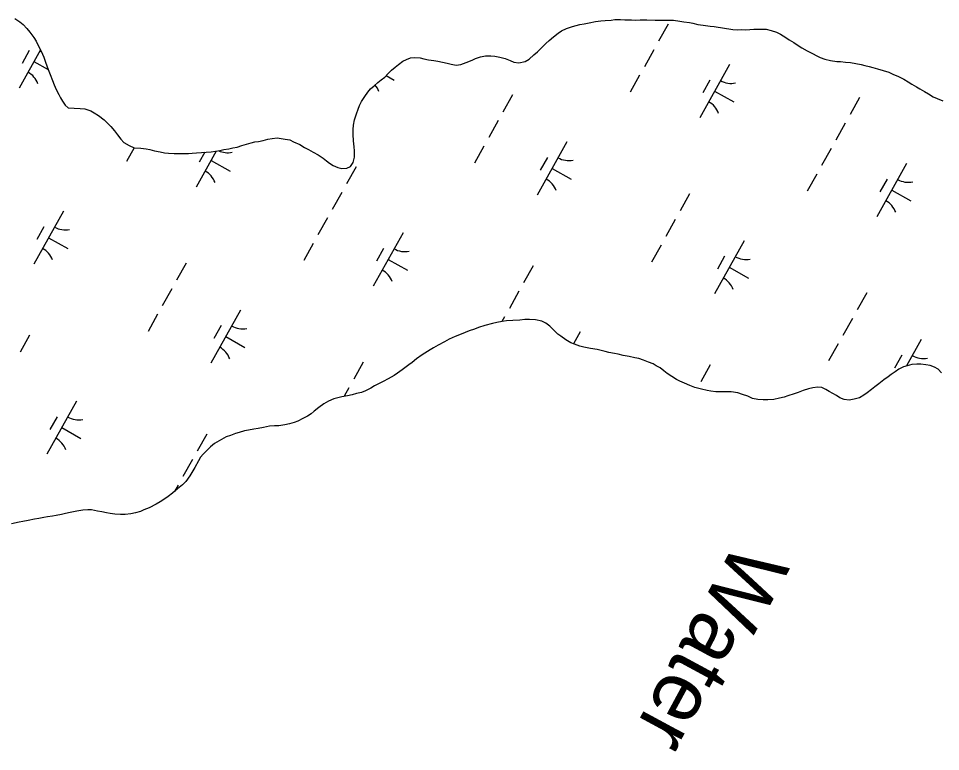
# Model space of a CAD drawing. Extents: x 3923531 to 3943530, y 207391 to 229799.
# Drawn here: x 3933192 to 3933948, y 210565 to 211166 of the extents above; entities that cross this region are included whole.
import ezdxf

# ---------------------------------------------------------------- set-up
doc = ezdxf.new("R2010")
doc.units = 0
for name, color, linetype in [('V-RIVR-IDEN', 7, 'Continuous'), ('V-TOPO-SHOR', 7, 'Continuous'), ('V-WETL-SWMP', 7, 'Continuous')]:
    doc.layers.add(name, color=color, linetype=linetype)

msp = doc.modelspace()

# ---------------------------------------------------------------- linework, layer by layer
at = {"layer": 'V-TOPO-SHOR'}
for points in [[(3933189.23, 211166.25), (3933193.18, 211163.55), (3933195.96, 211161.21), (3933199.07, 211157.86), (3933201.52, 211155.02), (3933204.79, 211150.68), (3933206.57, 211147.52), (3933208.84, 211142.86), (3933210.79, 211139.36), (3933212.88, 211134.37), (3933214.33, 211130.39), (3933215.29, 211127.4), (3933216.58, 211124.4), (3933218.19, 211120.41), (3933219.95, 211115.26), (3933221.4, 211111.77), (3933223.02, 211107.95), (3933225.12, 211103.78), (3933226.58, 211101.12), (3933228.21, 211098.29), (3933230.33, 211095.12), (3933232.78, 211092.94), (3933237.91, 211092.55), (3933242.71, 211092.33), (3933246.68, 211092.13), (3933251.46, 211090.42), (3933254.26, 211088.9), (3933257.71, 211086.71), (3933262.3, 211083.02), (3933265.74, 211079.83), (3933267.87, 211077.66), (3933270.81, 211073.99), (3933273.26, 211070.81), (3933276.03, 211067.14), (3933278.48, 211064.63), (3933282.92, 211061.93), (3933286.88, 211060.24), (3933292.5, 211059.84), (3933296.8, 211059.46), (3933299.77, 211058.77), (3933303.73, 211057.73), (3933308.19, 211056.86), (3933311.83, 211056.15), (3933315.13, 211055.79), (3933319.93, 211055.57), (3933324.23, 211055.52), (3933327.87, 211055.48), (3933331.52, 211055.61), (3933334.66, 211055.74), (3933338.14, 211056.03), (3933350.07, 211056.89), (3933353.71, 211057.35), (3933357.36, 211057.97), (3933360.52, 211058.76), (3933364.49, 211059.22), (3933367.81, 211060.01), (3933371.46, 211060.79)], [(3933371.46, 211060.79), (3933375.28, 211062.08), (3933379.1, 211063.19), (3933382.92, 211064.15), (3933386.07, 211064.94), (3933389.06, 211065.4), (3933392.71, 211066.19), (3933396.52, 211067.14), (3933400.01, 211067.93), (3933404.15, 211068.21), (3933407.62, 211067.85), (3933410.76, 211067.32), (3933414.56, 211066.61), (3933417.52, 211065.09), (3933422.79, 211062.88), (3933426.74, 211060.52), (3933430.03, 211058.66), (3933433.81, 211056.47), (3933437.93, 211054.27), (3933442.03, 211051.58), (3933444.66, 211049.56), (3933447.12, 211047.55), (3933450.24, 211045.53), (3933454.03, 211044), (3933457.34, 211043.3), (3933461.48, 211043.58), (3933464.3, 211044.88), (3933466.49, 211048), (3933467.54, 211052.62), (3933467.59, 211057.58), (3933467.29, 211061.06), (3933466.69, 211065.87), (3933466.58, 211071), (3933466.63, 211075.31), (3933466.83, 211078.61), (3933467.71, 211083.24), (3933469.25, 211088.02), (3933470.62, 211091.98), (3933471.81, 211094.78), (3933473.5, 211098.24), (3933476.19, 211102.35), (3933478.71, 211105.79), (3933480.89, 211108.58), (3933483.9, 211111.03), (3933486.91, 211113.65), (3933489.58, 211115.93), (3933492.42, 211118.22), (3933495.27, 211121), (3933498.11, 211123.79), (3933500.95, 211126.4), (3933503.62, 211128.53), (3933507.29, 211131.13), (3933510.29, 211132.59), (3933513.61, 211133.88), (3933517.09, 211134.17), (3933521.56, 211133.96), (3933524.53, 211133.26), (3933528.33, 211132.39), (3933532.62, 211131.68), (3933535.93, 211131.32), (3933539.89, 211130.28), (3933543.52, 211129.57), (3933546.83, 211128.88), (3933551.12, 211128), (3933554.93, 211128.46), (3933559.25, 211130.06), (3933564.07, 211132), (3933566.9, 211133.29), (3933571.06, 211134.73), (3933575.04, 211135.52), (3933579.5, 211135.47), (3933582.65, 211135.27), (3933586.78, 211134.4), (3933591.07, 211133.36), (3933595.19, 211131.65), (3933598.32, 211130.46), (3933602.29, 211129.92), (3933607.43, 211130.86), (3933610.76, 211132.97), (3933614.77, 211136.4), (3933617.61, 211138.86), (3933621.12, 211142.29), (3933624.47, 211145.73), (3933627.15, 211148.19), (3933630.82, 211151.29), (3933634.49, 211154.06), (3933637.33, 211156.18), (3933641.32, 211158.12), (3933646.31, 211159.73), (3933649.46, 211160.52), (3933652.45, 211161.31), (3933655.93, 211161.77), (3933659.91, 211162.55), (3933665.22, 211163.82), (3933669.53, 211164.27), (3933673.18, 211164.56), (3933678.14, 211164.84), (3933681.13, 211165.3), (3933685.6, 211165.25), (3933689.4, 211165.21), (3933694.7, 211165.15)], [(3933694.7, 211165.15), (3933698.34, 211164.95), (3933701.81, 211165.07), (3933707.44, 211165.01), (3933714.23, 211164.94), (3933719.85, 211164.88), (3933723.99, 211164.83), (3933729.29, 211164.77), (3933734.24, 211164.05), (3933737.55, 211163.52), (3933742.18, 211162.98), (3933745.15, 211162.28), (3933749.11, 211161.41), (3933753.57, 211160.7), (3933759.19, 211159.98), (3933762.5, 211159.77), (3933777.7, 211157.12), (3933781.5, 211156.92), (3933785.15, 211157.04), (3933788.45, 211157), (3933791.76, 211157.13), (3933795.08, 211157.43), (3933800.38, 211157.53), (3933805.01, 211157.48), (3933809.3, 211156.28), (3933813.75, 211154.9), (3933816.88, 211153.38), (3933821.32, 211150.68), (3933823.95, 211148.83), (3933827.73, 211146.47), (3933831.51, 211144.12), (3933834.47, 211142.1), (3933838.75, 211139.73), (3933843.02, 211137.37), (3933846.64, 211135.67), (3933849.44, 211134.32), (3933853.23, 211132.95), (3933857.85, 211131.74), (3933862.98, 211131.02), (3933866.12, 211130.99), (3933870.09, 211130.45), (3933874.23, 211130.24), (3933878.68, 211129.2), (3933882.98, 211128.49), (3933885.95, 211127.79), (3933889.58, 211126.93), (3933892.55, 211126.07), (3933896.51, 211124.86), (3933901.13, 211123.49), (3933905.58, 211122.11), (3933909.04, 211120.59), (3933913.66, 211118.55), (3933918.1, 211116.35), (3933921.55, 211114.33), (3933924.51, 211112.47), (3933928.29, 211110.11), (3933931.09, 211108.43), (3933935.04, 211106.23), (3933938.16, 211104.38), (3933942.11, 211102.02), (3933945.23, 211100.66), (3933950.02, 211098.79)], [(3933624.4, 210916.33), (3933621.1, 210918.02), (3933616.15, 210919.24), (3933611.19, 210919.46), (3933607.38, 210919.33), (3933603.07, 210918.72), (3933597.44, 210918.62), (3933592.31, 210918.34), (3933588.83, 210917.72), (3933584.35, 210916.94), (3933580.7, 210916.15), (3933574.39, 210914.57), (3933569.24, 210912.8), (3933565.92, 210911.51), (3933561.6, 210910.07), (3933558.27, 210908.62), (3933553.78, 210906.85), (3933550.13, 210905.4), (3933545.14, 210903.14), (3933541.31, 210901.19), (3933536.31, 210898.27), (3933532.48, 210896.16), (3933529.65, 210894.53), (3933523.15, 210890.47), (3933518.48, 210887.04), (3933514.81, 210884.11), (3933512.3, 210882.31), (3933506.79, 210878.07), (3933502.79, 210875.3), (3933500.12, 210873.51), (3933495.13, 210870.75), (3933491.13, 210868.64), (3933487.97, 210866.86), (3933484.14, 210864.91), (3933481.14, 210863.12), (3933476.65, 210861.02), (3933473.49, 210859.57), (3933469.17, 210858.62), (3933465.85, 210857.67), (3933461.87, 210856.88), (3933457.39, 210856.1), (3933454.07, 210855.15), (3933450.75, 210854.36), (3933446.43, 210852.42), (3933442.43, 210850.15), (3933438.43, 210847.21), (3933434.59, 210844.11), (3933432.25, 210842.15), (3933429.08, 210840.03), (3933425.42, 210838.08), (3933421.26, 210835.98), (3933418.1, 210834.85), (3933414.28, 210833.9), (3933410.63, 210833.12), (3933405.66, 210832.18), (3933402.02, 210832.22), (3933397.87, 210831.93), (3933393.06, 210830.82), (3933388.75, 210830.05), (3933385.1, 210829.42), (3933380.62, 210828.65), (3933377.47, 210828.18), (3933373.16, 210826.74), (3933370, 210825.78), (3933365.85, 210824.17), (3933362.36, 210823.05), (3933356.7, 210819.97), (3933352.86, 210817.7), (3933349.52, 210815.08), (3933347.01, 210812.63), (3933343.66, 210808.86), (3933341.48, 210806.4), (3933339.63, 210803.44), (3933336.76, 210798.01), (3933334.23, 210793.9), (3933332.71, 210791.27), (3933329.35, 210786.51), (3933326.67, 210783.72), (3933322.66, 210780.46), (3933318.48, 210776.86), (3933314.81, 210774.25), (3933312.14, 210772.3), (3933308.31, 210769.86), (3933305.15, 210768.07), (3933299.32, 210764.99), (3933295, 210763.22), (3933292.17, 210761.92), (3933288.18, 210760.81), (3933284.37, 210760.02), (3933279.73, 210759.58), (3933275.76, 210759.62), (3933271.12, 210759.67), (3933267.32, 210760.21), (3933264.19, 210760.91), (3933260.55, 210761.61), (3933257.08, 210762.31), (3933252.13, 210763.19), (3933248.98, 210763.23), (3933244.85, 210763.11), (3933239.87, 210762.33), (3933234.56, 210761.23)], [(3933948.85, 210875.69), (3933946.23, 210878.53), (3933943.27, 210880.22), (3933939.65, 210881.58), (3933936.18, 210882.12), (3933931.88, 210882.66), (3933928.74, 210882.86), (3933924.43, 210882.41), (3933920.61, 210881.46), (3933917.62, 210880.5), (3933913.96, 210878.55), (3933910.96, 210876.6), (3933907.62, 210874.16), (3933905.12, 210872.36), (3933901.62, 210869.92), (3933897.44, 210866.65), (3933894.1, 210864.04), (3933891.6, 210862.08), (3933887.93, 210859.14), (3933885.26, 210857.35), (3933881.59, 210855.24), (3933877.28, 210853.96), (3933873.3, 210853.35), (3933869.16, 210853.72), (3933865.54, 210855.25), (3933862.91, 210856.94), (3933859.78, 210858.63), (3933856.82, 210860.31), (3933854.19, 210862), (3933850.9, 210863.69), (3933847.59, 210863.89), (3933843.29, 210863.44), (3933839.8, 210862.65), (3933835.48, 210861.04), (3933831.49, 210859.6), (3933828, 210858.48), (3933823.02, 210856.88), (3933820.03, 210855.75), (3933816.21, 210854.8), (3933811.4, 210853.86), (3933806.6, 210853.42), (3933802.62, 210853.46), (3933798.33, 210853.84), (3933793.87, 210854.72), (3933790.24, 210856.41), (3933785.79, 210857.78), (3933782, 210859.15), (3933776.38, 210860.04), (3933771.25, 210860.1), (3933767.61, 210860.14), (3933763.8, 210860.01), (3933759.84, 210860.55), (3933756.7, 210861.08), (3933752.08, 210862.29), (3933746.63, 210863.51), (3933742.51, 210865.21), (3933738.06, 210867.25), (3933734.44, 210868.94), (3933731.64, 210870.3), (3933727.69, 210872.66), (3933724.08, 210875.18), (3933721.29, 210877.2), (3933718.17, 210879.71), (3933715.04, 210881.41), (3933712.41, 210882.92), (3933708.79, 210884.45), (3933704.5, 210886.15), (3933700.88, 210887.35), (3933697.57, 210887.89), (3933692.95, 210888.93), (3933687.83, 210889.82), (3933683.87, 210890.85), (3933680.73, 210891.38), (3933676.27, 210892.26), (3933673.13, 210893.12), (3933666.53, 210894.68), (3933661.24, 210895.57), (3933655.79, 210896.62), (3933652.33, 210897.65), (3933648.04, 210899.19), (3933644.91, 210900.38), (3933640.96, 210902.58), (3933636.86, 210905.6), (3933634.23, 210907.45), (3933630.96, 210910.63), (3933627.84, 210913.81), (3933624.4, 210916.33)], [(3933234.56, 210761.23), (3933230.75, 210760.28), (3933227.43, 210759.49), (3933223.11, 210758.71), (3933219.96, 210758.25), (3933215.82, 210757.63), (3933212.83, 210757), (3933208.85, 210756.22), (3933205.21, 210755.6), (3933200.06, 210754.49), (3933195.75, 210753.72), (3933192.76, 210753.09), (3933186.46, 210751.83)]]:
    msp.add_lwpolyline(points, dxfattribs=at)
at = {"layer": 'V-WETL-SWMP'}
for p, q in [((3933724.79, 211161.58), (3933716.99, 211147.61)), ((3933210.17, 211140.47), (3933192.63, 211109.08)), ((3933201.01, 211139.9), (3933195.16, 211129.43)), ((3933713.08, 211140.63), (3933705.28, 211126.66)), ((3933204.82, 211130.9), (3933216.62, 211124.31)), ((3933775.04, 211128.44), (3933750.66, 211084.79)), ((3933493.55, 211119.33), (3933500.15, 211115.64)), ((3933701.38, 211119.67), (3933693.58, 211105.71)), ((3933759.04, 211115.61), (3933753.19, 211105.14)), ((3933597.17, 211103.49), (3933589.36, 211089.52)), ((3933762.85, 211106.61), (3933778.57, 211097.83)), ((3933881.71, 211101.41), (3933873.91, 211087.44)), ((3933585.46, 211082.54), (3933577.66, 211068.57)), ((3933870, 211080.45), (3933862.2, 211066.49)), ((3933641.84, 211065.12), (3933617.46, 211021.47)), ((3933287.1, 211060.22), (3933280.76, 211048.87)), ((3933354.32, 211057.45), (3933337.84, 211027.95)), ((3933344.96, 211056.52), (3933340.37, 211048.3)), ((3933573.76, 211061.59), (3933565.95, 211047.62)), ((3933858.3, 211059.5), (3933850.5, 211045.53)), ((3933350.03, 211049.78), (3933365.75, 211041)), ((3933625.84, 211052.3), (3933619.99, 211041.82)), ((3933468.89, 211044.57), (3933461.09, 211030.6)), ((3933629.65, 211043.3), (3933645.37, 211034.52)), ((3933920.26, 211047.31), (3933895.87, 211003.66)), ((3933846.59, 211038.55), (3933838.79, 211024.58)), ((3933904.26, 211034.49), (3933898.4, 211024.01)), ((3933908.07, 211025.49), (3933923.78, 211016.71)), ((3933457.18, 211023.62), (3933449.38, 211009.65)), ((3933742.38, 211022.37), (3933734.58, 211008.4)), ((3933229.02, 211008.29), (3933204.64, 210964.64)), ((3933445.48, 211002.67), (3933437.68, 210988.7)), ((3933213.02, 210995.46), (3933207.17, 210984.99)), ((3933730.67, 211001.41), (3933722.87, 210987.45)), ((3933507.44, 210990.48), (3933483.05, 210946.83)), ((3933216.83, 210986.46), (3933232.55, 210977.68)), ((3933433.77, 210981.71), (3933425.97, 210967.75)), ((3933718.97, 210980.46), (3933711.17, 210966.49)), ((3933787.06, 210984), (3933762.67, 210940.35)), ((3933491.44, 210977.65), (3933485.58, 210967.18)), ((3933329.56, 210965.53), (3933321.76, 210951.56)), ((3933495.25, 210968.65), (3933510.96, 210959.87)), ((3933771.06, 210971.18), (3933765.2, 210960.7)), ((3933614.1, 210963.45), (3933606.3, 210949.48)), ((3933774.86, 210962.18), (3933790.58, 210953.4)), ((3933317.85, 210944.58), (3933310.05, 210930.61)), ((3933602.4, 210942.49), (3933594.59, 210928.53)), ((3933887.59, 210941.24), (3933879.79, 210927.27)), ((3933374.24, 210927.16), (3933349.85, 210883.51)), ((3933306.15, 210923.63), (3933298.35, 210909.66)), ((3933590.69, 210921.54), (3933588.53, 210917.66)), ((3933875.89, 210920.29), (3933868.08, 210906.32)), ((3933358.24, 210914.34), (3933352.38, 210903.86)), ((3933201.28, 210906.61), (3933193.48, 210892.64)), ((3933362.04, 210905.34), (3933377.76, 210896.56)), ((3933652.65, 210909.35), (3933647.16, 210899.53)), ((3933864.18, 210899.34), (3933856.38, 210885.37)), ((3933932.27, 210902.88), (3933920.24, 210881.34)), ((3933916.27, 210890.05), (3933910.42, 210879.58)), ((3933474.77, 210884.41), (3933466.97, 210870.44)), ((3933759.32, 210882.32), (3933751.51, 210868.35)), ((3933463.07, 210863.45), (3933459.13, 210856.4)), ((3933239.83, 210852.52), (3933215.45, 210808.87)), ((3933223.83, 210839.69), (3933217.98, 210829.22)), ((3933227.64, 210830.69), (3933243.35, 210821.91)), ((3933346.5, 210825.49), (3933338.69, 210811.52)), ((3933334.79, 210804.53), (3933326.99, 210790.57)), ((3933323.09, 210783.58), (3933320.12, 210778.27))]:
    msp.add_line(p, q, dxfattribs=at)
for points in [[(3933189.23, 211166.25), (3933193.18, 211163.55), (3933195.96, 211161.21), (3933199.07, 211157.86), (3933201.52, 211155.02), (3933204.79, 211150.68), (3933206.57, 211147.52), (3933208.84, 211142.86), (3933210.79, 211139.36), (3933212.88, 211134.37), (3933214.33, 211130.39), (3933215.29, 211127.4), (3933216.58, 211124.4), (3933218.19, 211120.41), (3933219.95, 211115.26), (3933221.41, 211111.77), (3933223.02, 211107.95), (3933225.12, 211103.78), (3933226.58, 211101.12), (3933228.21, 211098.29), (3933230.33, 211095.12), (3933232.78, 211092.94), (3933237.91, 211092.55), (3933242.71, 211092.33), (3933246.68, 211092.13), (3933251.46, 211090.42), (3933254.26, 211088.9), (3933257.71, 211086.71), (3933262.3, 211083.02), (3933265.74, 211079.83), (3933267.87, 211077.66), (3933270.81, 211073.99), (3933273.26, 211070.81), (3933276.03, 211067.14), (3933278.48, 211064.63), (3933282.92, 211061.93), (3933286.88, 211060.24), (3933292.5, 211059.84), (3933296.8, 211059.46), (3933299.77, 211058.77), (3933303.73, 211057.73), (3933308.19, 211056.86), (3933311.83, 211056.15), (3933315.13, 211055.79), (3933319.93, 211055.57), (3933324.23, 211055.52), (3933327.87, 211055.48), (3933331.52, 211055.61), (3933334.66, 211055.74), (3933338.14, 211056.03), (3933350.07, 211056.89), (3933353.71, 211057.35), (3933357.36, 211057.97), (3933360.52, 211058.76), (3933364.49, 211059.22), (3933367.81, 211060.01), (3933371.46, 211060.8), (3933375.28, 211062.08), (3933379.1, 211063.19), (3933382.92, 211064.15)], [(3933382.92, 211064.15), (3933386.07, 211064.94), (3933389.06, 211065.4), (3933392.71, 211066.19), (3933396.52, 211067.14), (3933400.01, 211067.93), (3933404.15, 211068.21), (3933407.62, 211067.85), (3933410.76, 211067.31), (3933414.56, 211066.61), (3933417.52, 211065.09), (3933422.79, 211062.88), (3933426.74, 211060.52), (3933430.03, 211058.66), (3933433.81, 211056.47), (3933437.93, 211054.27), (3933442.03, 211051.58), (3933444.66, 211049.56), (3933447.12, 211047.55), (3933450.24, 211045.53), (3933454.03, 211044), (3933457.33, 211043.3), (3933461.48, 211043.58), (3933464.3, 211044.88), (3933466.49, 211048), (3933467.53, 211052.62), (3933467.59, 211057.58), (3933467.3, 211061.06), (3933466.69, 211065.87), (3933466.58, 211071), (3933466.62, 211075.31), (3933466.83, 211078.61), (3933467.71, 211083.24), (3933469.25, 211088.02), (3933470.62, 211091.98), (3933471.81, 211094.78), (3933473.5, 211098.24), (3933476.19, 211102.35), (3933478.71, 211105.79), (3933480.89, 211108.58), (3933483.9, 211111.03), (3933486.91, 211113.65), (3933489.58, 211115.93), (3933492.42, 211118.22), (3933495.27, 211121), (3933498.11, 211123.79), (3933500.95, 211126.4), (3933503.62, 211128.52), (3933507.29, 211131.13), (3933510.29, 211132.59), (3933513.61, 211133.88), (3933517.09, 211134.17), (3933521.56, 211133.96), (3933524.53, 211133.26), (3933528.33, 211132.39), (3933532.62, 211131.68), (3933535.93, 211131.31), (3933539.89, 211130.28), (3933543.52, 211129.58), (3933546.83, 211128.88), (3933551.12, 211128), (3933554.93, 211128.46), (3933559.25, 211130.06), (3933564.07, 211132), (3933566.9, 211133.29), (3933571.06, 211134.73), (3933575.04, 211135.52), (3933579.5, 211135.47), (3933582.65, 211135.27), (3933586.78, 211134.4), (3933591.07, 211133.36), (3933595.19, 211131.65), (3933598.32, 211130.46), (3933602.29, 211129.92), (3933607.43, 211130.86), (3933610.76, 211132.97), (3933614.77, 211136.4), (3933617.61, 211138.86), (3933621.12, 211142.29), (3933624.47, 211145.73), (3933627.15, 211148.19), (3933630.82, 211151.29), (3933634.49, 211154.06), (3933637.33, 211156.18), (3933641.33, 211158.13), (3933646.31, 211159.73), (3933649.46, 211160.52), (3933652.45, 211161.31), (3933655.93, 211161.77), (3933659.91, 211162.56), (3933665.22, 211163.82), (3933669.53, 211164.27), (3933673.17, 211164.56), (3933678.14, 211164.84), (3933681.13, 211165.3), (3933685.6, 211165.25), (3933689.4, 211165.21), (3933694.7, 211165.15)], [(3933694.7, 211165.15), (3933698.34, 211164.95), (3933701.81, 211165.07), (3933707.44, 211165.01), (3933714.23, 211164.94), (3933719.85, 211164.88), (3933723.99, 211164.83), (3933729.29, 211164.77), (3933734.24, 211164.05), (3933737.55, 211163.52), (3933742.18, 211162.98), (3933745.15, 211162.28), (3933749.11, 211161.41), (3933753.57, 211160.7), (3933759.19, 211159.97), (3933762.5, 211159.77), (3933777.7, 211157.12), (3933781.5, 211156.91), (3933785.14, 211157.04), (3933788.45, 211157), (3933791.77, 211157.13), (3933795.08, 211157.43), (3933800.38, 211157.53), (3933805.01, 211157.48), (3933809.3, 211156.28), (3933813.75, 211154.9), (3933816.88, 211153.38), (3933821.32, 211150.68), (3933823.95, 211148.83), (3933827.73, 211146.48), (3933831.51, 211144.12), (3933834.47, 211142.1), (3933838.75, 211139.73), (3933843.02, 211137.37), (3933846.65, 211135.67), (3933849.44, 211134.32), (3933853.23, 211132.95), (3933857.86, 211131.74), (3933862.98, 211131.02), (3933866.12, 211130.99), (3933870.09, 211130.45), (3933874.23, 211130.24), (3933878.68, 211129.2), (3933882.98, 211128.49), (3933885.95, 211127.79), (3933889.58, 211126.93), (3933892.55, 211126.07), (3933896.51, 211124.86), (3933901.13, 211123.49), (3933905.58, 211122.11), (3933909.04, 211120.59), (3933913.66, 211118.55), (3933918.1, 211116.35), (3933921.55, 211114.33), (3933924.51, 211112.47), (3933928.29, 211110.11), (3933931.09, 211108.43), (3933935.04, 211106.23), (3933938.16, 211104.38), (3933942.11, 211102.02), (3933945.24, 211100.66), (3933950.02, 211098.79)], [(3933616.15, 210919.24), (3933611.19, 210919.46), (3933607.38, 210919.33), (3933603.07, 210918.72), (3933597.44, 210918.61), (3933592.31, 210918.34), (3933588.83, 210917.72), (3933584.35, 210916.94), (3933580.7, 210916.15), (3933574.39, 210914.57), (3933569.24, 210912.8), (3933565.92, 210911.51), (3933561.6, 210910.07), (3933558.27, 210908.62), (3933553.78, 210906.85), (3933550.13, 210905.4), (3933545.14, 210903.14), (3933541.31, 210901.19), (3933536.31, 210898.27), (3933532.48, 210896.16), (3933529.65, 210894.53), (3933523.15, 210890.47), (3933518.48, 210887.04), (3933514.8, 210884.11), (3933512.3, 210882.31), (3933506.79, 210878.07), (3933502.79, 210875.3), (3933500.12, 210873.51), (3933495.13, 210870.75), (3933491.13, 210868.64), (3933487.97, 210866.86), (3933484.14, 210864.91), (3933481.14, 210863.12), (3933476.65, 210861.02), (3933473.49, 210859.57), (3933469.17, 210858.62), (3933465.85, 210857.67), (3933461.87, 210856.88), (3933457.39, 210856.1), (3933454.07, 210855.15), (3933450.75, 210854.36), (3933446.43, 210852.42), (3933442.43, 210850.14), (3933438.43, 210847.21), (3933434.59, 210844.11), (3933432.25, 210842.15), (3933429.08, 210840.03), (3933425.42, 210838.08), (3933421.26, 210835.98), (3933418.1, 210834.85), (3933414.28, 210833.9), (3933410.63, 210833.11), (3933405.66, 210832.18), (3933402.02, 210832.22), (3933397.87, 210831.93), (3933393.06, 210830.83), (3933388.75, 210830.05), (3933385.1, 210829.42), (3933380.62, 210828.65), (3933377.48, 210828.18), (3933373.16, 210826.74), (3933370, 210825.78), (3933365.85, 210824.17), (3933362.36, 210823.05), (3933356.7, 210819.97), (3933352.86, 210817.7), (3933349.52, 210815.08), (3933347.02, 210812.63), (3933343.66, 210808.86), (3933341.48, 210806.4), (3933339.63, 210803.44), (3933336.76, 210798.01), (3933334.23, 210793.9), (3933332.71, 210791.27), (3933329.35, 210786.51), (3933326.67, 210783.72), (3933322.66, 210780.46), (3933318.48, 210776.86), (3933314.81, 210774.25), (3933312.14, 210772.3), (3933308.31, 210769.86), (3933305.15, 210768.07), (3933299.32, 210764.99), (3933295, 210763.22), (3933292.17, 210761.92), (3933288.18, 210760.81), (3933284.37, 210760.02), (3933279.73, 210759.58), (3933275.76, 210759.62), (3933271.12, 210759.67), (3933267.32, 210760.21), (3933264.19, 210760.91), (3933260.55, 210761.61), (3933257.08, 210762.31), (3933252.13, 210763.19), (3933248.98, 210763.23), (3933244.85, 210763.11), (3933239.87, 210762.33), (3933234.56, 210761.23), (3933230.75, 210760.28), (3933227.43, 210759.49)], [(3933948.85, 210875.69), (3933946.23, 210878.53), (3933943.27, 210880.22), (3933939.65, 210881.58), (3933936.18, 210882.12), (3933931.88, 210882.66), (3933928.74, 210882.86), (3933924.43, 210882.41), (3933920.61, 210881.46), (3933917.62, 210880.5), (3933913.96, 210878.55), (3933910.96, 210876.6), (3933907.62, 210874.15), (3933905.12, 210872.36), (3933901.62, 210869.92), (3933897.44, 210866.65), (3933894.1, 210864.04), (3933891.6, 210862.08), (3933887.93, 210859.14), (3933885.26, 210857.35), (3933881.59, 210855.24), (3933877.28, 210853.96), (3933873.3, 210853.35), (3933869.16, 210853.72), (3933865.54, 210855.25), (3933862.91, 210856.94), (3933859.78, 210858.63), (3933856.82, 210860.31), (3933854.19, 210862), (3933850.9, 210863.69), (3933847.59, 210863.89), (3933843.29, 210863.44), (3933839.8, 210862.65), (3933835.48, 210861.05), (3933831.49, 210859.6), (3933828, 210858.48), (3933823.02, 210856.88), (3933820.03, 210855.75), (3933816.21, 210854.8), (3933811.4, 210853.86), (3933806.6, 210853.42), (3933802.62, 210853.46), (3933798.33, 210853.84), (3933793.87, 210854.72), (3933790.24, 210856.41), (3933785.79, 210857.79), (3933782, 210859.15), (3933776.38, 210860.04), (3933771.25, 210860.1), (3933767.61, 210860.14), (3933763.8, 210860.01), (3933759.83, 210860.55), (3933756.7, 210861.08), (3933752.08, 210862.29), (3933746.63, 210863.51), (3933742.51, 210865.21), (3933738.06, 210867.25), (3933734.44, 210868.94), (3933731.64, 210870.3), (3933727.69, 210872.66), (3933724.08, 210875.18), (3933721.29, 210877.2), (3933718.17, 210879.71), (3933715.04, 210881.4), (3933712.41, 210882.92), (3933708.79, 210884.45), (3933704.5, 210886.15), (3933700.88, 210887.35), (3933697.57, 210887.89), (3933692.95, 210888.93), (3933687.83, 210889.81), (3933683.87, 210890.85), (3933680.73, 210891.38), (3933676.27, 210892.26), (3933673.13, 210893.12), (3933666.53, 210894.68), (3933661.24, 210895.57), (3933655.79, 210896.62), (3933652.33, 210897.65), (3933648.04, 210899.19), (3933644.91, 210900.38), (3933640.96, 210902.58), (3933636.86, 210905.6), (3933634.23, 210907.45), (3933630.96, 210910.63), (3933627.85, 210913.81), (3933624.4, 210916.33), (3933621.1, 210918.02), (3933616.15, 210919.24)], [(3933227.43, 210759.49), (3933223.11, 210758.71), (3933219.96, 210758.25), (3933215.82, 210757.63), (3933212.83, 210757), (3933208.85, 210756.22), (3933205.21, 210755.6), (3933200.06, 210754.5), (3933195.75, 210753.72), (3933192.76, 210753.09), (3933186.46, 210751.83)]]:
    msp.add_lwpolyline(points, dxfattribs=at)
for centre, start, end in [((3933218.5, 211154.9), 240.03808, 244.63619), ((3933191.55, 211106.67), 20.03808, 61.58174), ((3933471.17, 211100.19), 20.03808, 40.44778), ((3933776.53, 211130.61), 240.03808, 281.58174), ((3933749.59, 211082.38), 20.03808, 61.58174), ((3933363.71, 211073.77), 245.1068, 281.58174), ((3933643.33, 211067.3), 240.03808, 281.58174), ((3933336.77, 211025.55), 20.03808, 61.58174), ((3933616.39, 211019.07), 20.03808, 61.58174), ((3933921.74, 211049.49), 240.03808, 281.58174), ((3933894.8, 211001.26), 20.03808, 61.58174), ((3933230.51, 211010.46), 240.03808, 281.58174), ((3933203.57, 210962.23), 20.03808, 61.58174), ((3933508.92, 210992.65), 240.03808, 281.58174), ((3933788.54, 210986.17), 240.03808, 281.58174), ((3933481.98, 210944.42), 20.03808, 61.58174), ((3933761.6, 210937.95), 20.03808, 61.58174), ((3933375.72, 210929.34), 240.03808, 281.58174), ((3933348.78, 210881.11), 20.03808, 61.58174), ((3933933.76, 210905.05), 240.03808, 281.58174), ((3933241.32, 210854.69), 240.03808, 281.58174), ((3933214.38, 210806.46), 20.03808, 61.58174)]:
    msp.add_arc(centre, 17.62, start, end, dxfattribs=at)

# ---------------------------------------------------------------- texts
at = {"layer": 'V-RIVR-IDEN'}
msp.add_text('Water', height=50, rotation=241.58945, dxfattribs=at).set_placement((3933780.93, 210739.41))

doc.saveas('drawing.dxf')
